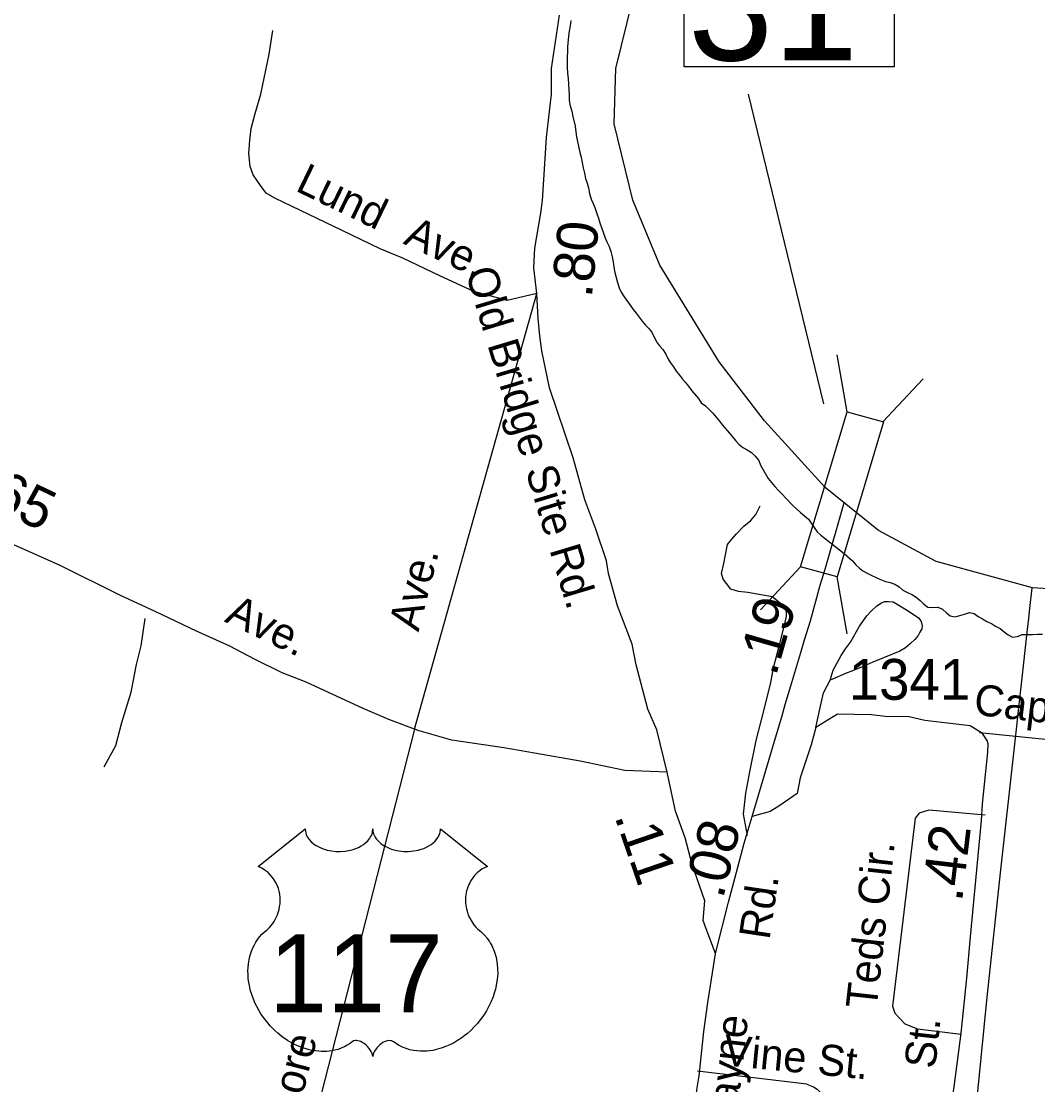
# Model space of a CAD drawing. Extents: x 2290055 to 2389491, y 66597 to 237875.
# Drawn here: x 2330148 to 2333262, y 223732 to 226991 of the extents above; entities that cross this region are included whole.
import ezdxf

# ---------------------------------------------------------------- set-up
doc = ezdxf.new("R2010")
doc.units = 0
for name, color, linetype in [('Exist Boundary Political CountyLine', 7, 'Continuous'), ('Exist Hydrographic River Shore', 7, 'Continuous'), ('Exist Railroad Mainline', 7, 'Continuous'), ('Exist Road Non-System Type 51', 7, 'Continuous'), ('Exist Road Non-System Type 51 Label', 7, 'Continuous'), ('Exist Road Primary US Attributed', 7, 'Continuous'), ('Exist Road Primary US Label', 7, 'Continuous'), ('Exist Road Primary US Mileage Hundredths English Label', 7, 'Continuous'), ('Exist Road Primary US Shield CELL', 7, 'Continuous'), ('Exist Road Primary US Shield Number Label', 7, 'Continuous'), ('Exist Road Primary US Structure Standard Bridge CELL', 7, 'Continuous'), ('Exist Road Primary US Structure Standard Bridge Number Label', 7, 'Continuous'), ('Exist Road Secondary Mileage Hundredths English Label', 7, 'Continuous'), ('Exist Road Secondary Type 51 Attributed', 7, 'Continuous'), ('Exist Road Secondary Type 51 Label', 7, 'Continuous'), ('Exist Road Secondary Type 51 Number Label', 7, 'Continuous')]:
    doc.layers.add(name, color=color, linetype=linetype)

msp = doc.modelspace()

# ---------------------------------------------------------------- linework, layer by layer
at = {"layer": 'Exist Boundary Political CountyLine'}
msp.add_lwpolyline([(2336750.3, 225619.9), (2336309.5, 225534.4), (2335772.9, 225445.1), (2335369.8, 225367.1), (2334547.7, 225260.5), (2334208.1, 225247), (2333782.6, 225228.2), (2333536.2, 225236.4), (2333245.4, 225254.9), (2332950.1, 225335.2), (2332774.2, 225430.2), (2332610.9, 225561.8), (2332424.7, 225766.5), (2332285.5, 225947), (2332103.7, 226243.9), (2332021.8, 226442.7), (2331964.5, 226676.5), (2331969.7, 226846.8), (2332021.4, 227058.9)], dxfattribs=at)
at = {"layer": 'Exist Hydrographic River Shore'}
for points in [[(2331831.2, 226993.6), (2331829.2, 226977.4), (2331826.5, 226961.2), (2331824.5, 226945.5), (2331821, 226912.9), (2331820.7, 226866.5), (2331820, 226849.7), (2331821, 226832.6), (2331823.5, 226815.1), (2331824.7, 226798), (2331826, 226765), (2331826.2, 226748), (2331829.5, 226732), (2331834.5, 226715.9), (2331838.2, 226699.6), (2331844.5, 226669.3), (2331846.5, 226652.3), (2331848.7, 226636.9), (2331859, 226588.9), (2331863.5, 226574.5), (2331869.5, 226541.6), (2331873.5, 226526), (2331877, 226509.7), (2331882, 226494.7), (2331886.2, 226480.2), (2331889.2, 226462.9), (2331893.5, 226446.3), (2331900.2, 226432.5), (2331906, 226417.3), (2331911, 226402), (2331916.2, 226387.8), (2331920.5, 226373.2), (2331925.5, 226358.8), (2331931, 226344.8), (2331935.7, 226329.5), (2331942, 226314.9), (2331949, 226300.6), (2331954.2, 226285.5), (2331958, 226269.7), (2331961.2, 226253.8), (2331963.2, 226237.1), (2331966.2, 226220.9), (2331970.7, 226206.2), (2331974.7, 226190.3), (2331979.2, 226174.4), (2331986, 226160.7), (2331994.5, 226147), (2332013.5, 226121.5), (2332022, 226108.1), (2332032, 226096.5), (2332041, 226084.4), (2332049.7, 226071.8), (2332060.5, 226059.6)], [(2332060.5, 226059.6), (2332071.2, 226048.5), (2332080.2, 226036.1), (2332094, 226009), (2332103.5, 225996.4), (2332113.2, 225984.7), (2332122.5, 225971.3), (2332129.2, 225957.8), (2332136.5, 225944.3), (2332146.2, 225932.5), (2332154.2, 225918.6), (2332164.5, 225906.9), (2332173.5, 225894), (2332181.5, 225885.4), (2332192.2, 225872.7), (2332201.7, 225858.5), (2332223, 225835.2), (2332231.2, 225821.9), (2332244, 225812.4), (2332246.2, 225810.3), (2332255.7, 225801.3), (2332267, 225790), (2332277, 225777.4), (2332287, 225765.9), (2332296.2, 225753.4), (2332317, 225730.3), (2332335.7, 225706.5), (2332346, 225695.4), (2332358.5, 225685.3), (2332372, 225678.2), (2332384.5, 225669.2), (2332396.2, 225657.8), (2332407, 225645.3), (2332412.5, 225630.6), (2332420.2, 225616.5), (2332435.7, 225589.8), (2332446, 225577.5), (2332456.7, 225565.4), (2332468, 225553.5), (2332478.5, 225541.5), (2332490.5, 225529.6), (2332511.5, 225507.4), (2332535.2, 225486.1), (2332559.2, 225465.4), (2332568.2, 225453.2), (2332586.5, 225426.8), (2332597, 225416.1), (2332669, 225359.9), (2332694.7, 225337.7), (2332704.2, 225325.4), (2332715.7, 225315.1), (2332725.7, 225307.1), (2332739.5, 225299.5)], [(2332739.5, 225299.5), (2332753.2, 225292.6), (2332767, 225286.8), (2332780.5, 225280), (2332795, 225274.1), (2332810.2, 225271.5), (2332824.5, 225266.3), (2332837, 225257.7), (2332848.7, 225247.9), (2332862.5, 225240.1), (2332876.2, 225234), (2332889.5, 225225.7), (2332901.5, 225215.8), (2332912.5, 225204.8), (2332925, 225195.7), (2332940, 225194.8), (2332956, 225195.4), (2332970.5, 225189.5), (2332982, 225178.6), (2332994, 225168.9), (2333009, 225165.8), (2333037.5, 225174.6), (2333052.2, 225179.7), (2333067, 225175.8), (2333079.5, 225167.4), (2333092.5, 225159.9), (2333105.5, 225151.8), (2333120, 225145.8), (2333132.7, 225137), (2333147, 225129.9), (2333158.7, 225120.2), (2333171.5, 225111.2), (2333184.7, 225104), (2333200, 225105.7), (2333214.2, 225111.4), (2333230, 225112), (2333245.5, 225111.9), (2333260.5, 225112.8), (2333276, 225113.1)]]:
    msp.add_lwpolyline(points, dxfattribs=at)
at = {"layer": 'Exist Railroad Mainline'}
msp.add_lwpolyline([(2333051.1, 223449.8), (2333078.9, 223721.6), (2333107.2, 224000), (2333148.4, 224390.6), (2333187.8, 224739), (2333232.7, 225145.5), (2333233.4, 225151.7), (2333237.9, 225191.4), (2333245, 225254.9)], dxfattribs=at)
at = {"layer": 'Exist Road Non-System Type 51'}
for points in [[(2331727.2, 226156.7), (2331636.8, 226135.8), (2331534.7, 226163.3), (2331430.7, 226211.2), (2331316.5, 226264.7), (2331247.4, 226294), (2331131.1, 226349.4), (2330925.1, 226449.3), (2330898.5, 226464.2), (2330881.5, 226487.5), (2330858.2, 226520.6), (2330849.2, 226546.3), (2330845.6, 226586.2), (2330848, 226626.3), (2330852.6, 226662.5), (2330864.8, 226708.9), (2330882.4, 226767.7), (2330907.6, 226890.7), (2330918.7, 226963.2)], [(2331352.5, 224821.7), (2331727.2, 226156.7)], [(2332372.9, 224496.1), (2332360.5, 224561.6), (2332367.9, 224625.9), (2332379.4, 224690.4), (2332399.6, 224787.2), (2332423.8, 224882.2), (2332444.5, 224965), (2332452.8, 225009.4), (2332470.1, 225076.1), (2332483.9, 225132.7), (2332492.5, 225167), (2332492, 225181), (2332485.4, 225196.7), (2332472.9, 225208.2), (2332448.1, 225227.3), (2332373.6, 225240.3), (2332345.5, 225243.2), (2332321.2, 225250.2), (2332308.5, 225267.7), (2332297.9, 225281.3), (2332293.2, 225299.1), (2332300, 225329.4), (2332305, 225355.6), (2332311.7, 225387.9), (2332325.1, 225404.4), (2332338.5, 225419), (2332361.5, 225443.9), (2332382.8, 225460.7), (2332398.1, 225479.4), (2332411.1, 225505.9)], [(2332626.3, 224972.2), (2332635.1, 225002.6), (2332659.3, 225047.6), (2332672.5, 225068.1), (2332687.7, 225088.7), (2332715.8, 225137.8), (2332738.6, 225168.8), (2332752, 225183.3), (2332769.3, 225200), (2332783, 225208.5), (2332792.8, 225212.9), (2332804.8, 225213.4), (2332818.9, 225212), (2332831.2, 225204.4), (2332868.1, 225181.9), (2332896.9, 225163), (2332903.2, 225153.3), (2332905.5, 225147.4), (2332907.9, 225137.5), (2332906.2, 225129.4), (2332900.6, 225119.2), (2332895, 225108.9), (2332885.5, 225096.6), (2332872, 225084), (2332856.5, 225071.4), (2332838.9, 225060.7), (2332789.7, 225040.7), (2332756.2, 225027.4), (2332738.5, 225018.7), (2332726.7, 225014.2), (2332689.3, 224998.7), (2332677.5, 224994.3), (2332626.3, 224972.2)], [(2330402, 224706), (2330437.4, 224771.4), (2330456.6, 224842.2), (2330484.9, 224935.4), (2330501.6, 225020), (2330515.3, 225076.6), (2330528, 225161.1)], [(2332582.1, 224826.4), (2332593.8, 224882.9), (2332605.8, 224933.4), (2332626.3, 224972.2)], [(2331352.5, 224821.7), (2330698.8, 222265)], [(2333082.9, 224811.3), (2333829.2, 224735.7)], [(2333101.1, 224558.3), (2332928.3, 224573.8), (2332898.3, 224564.6), (2332886.7, 224548.4), (2332817.3, 223972.3), (2332824.3, 223951.4), (2332854.3, 223919.1), (2332893.6, 223902.9), (2333027.1, 223887.4)], [(2332554.6, 223733.2), (2332219.2, 223773.1)], [(2332554.6, 223733.2), (2332574.8, 223725.5), (2332585.6, 223718), (2332596.1, 223708.4), (2332604, 223698), (2332610.7, 223684.6), (2332615.4, 223668.5)]]:
    msp.add_lwpolyline(points, dxfattribs=at)
at = {"layer": 'Exist Road Primary US Attributed'}
for points in [[(2332387.2, 224553.8), (2332414.4, 224646.7), (2332455.3, 224784.7), (2332477.7, 224859.7), (2332488.3, 224897.2), (2332508.8, 224964.5), (2332536.1, 225056.8), (2332547.7, 225095.2), (2332565.4, 225154), (2332595.1, 225262.6), (2332610.4, 225312.3), (2332669, 225515.1)], [(2332275, 224134.3), (2332314.2, 224291.3), (2332342.6, 224398.8), (2332362.8, 224471.9), (2332387.2, 224553.8)], [(2332058.9, 222265.7), (2332090.2, 222552.1), (2332115.6, 222786.6), (2332128.9, 222910.9), (2332154.3, 223130.5), (2332173.5, 223302.2), (2332198.5, 223528.3), (2332209.5, 223624.4), (2332217.5, 223716), (2332224.8, 223758.8), (2332239, 223895), (2332251.2, 223983.9), (2332269, 224094.3), (2332275, 224134.3)]]:
    msp.add_lwpolyline(points, dxfattribs=at)
at = {"layer": 'Exist Road Primary US Shield CELL'}
msp.add_lwpolyline([(2331018.1, 224515.9), (2331018.5, 224509.9), (2331019.9, 224502.8), (2331021, 224499.2), (2331024.3, 224492.1), (2331029.8, 224483.9), (2331037.5, 224475.7), (2331046.1, 224468.6), (2331051.9, 224464.9), (2331061.8, 224459.6), (2331073, 224454.9), (2331085.4, 224451.3), (2331098.2, 224448.7), (2331112.1, 224447.2), (2331125.9, 224446.9), (2331140.7, 224448), (2331157.1, 224451.2), (2331164.7, 224453.2), (2331173.2, 224456.1), (2331181, 224459.3), (2331189.7, 224463.9), (2331196.6, 224468.4), (2331202, 224472.3), (2331209.7, 224479.7), (2331215.8, 224487.3), (2331218.4, 224491.5), (2331220.6, 224495.6), (2331223.6, 224504.4), (2331224.5, 224508.2), (2331225.1, 224516.2), (2331225.6, 224509.5), (2331226.3, 224505.3), (2331227.4, 224501.2), (2331229.1, 224496.8), (2331232.2, 224490.7), (2331235.6, 224485.6), (2331242.1, 224478), (2331246.1, 224474.2), (2331249.7, 224471.2), (2331259.6, 224464.4), (2331271.1, 224458.6), (2331276.7, 224456.2), (2331282.5, 224454.1), (2331289.9, 224451.9), (2331297.5, 224450.1), (2331305, 224448.8), (2331312.7, 224447.7), (2331320.5, 224447.1), (2331326.9, 224446.9), (2331334.8, 224447), (2331342.1, 224447.4), (2331349.5, 224448.3), (2331357.7, 224449.7), (2331364.3, 224451.1), (2331373, 224453.4), (2331380.9, 224456.2), (2331387.8, 224459.2), (2331396.7, 224463.9), (2331404, 224468.5), (2331409.3, 224472.7), (2331415.6, 224478.6), (2331421.6, 224485.5), (2331425.1, 224490.5), (2331427.6, 224495.7), (2331429.9, 224501.2), (2331431.3, 224507), (2331432, 224512.1), (2331432.1, 224516.4), (2331576.8, 224401.1), (2331573.4, 224399.8), (2331565.5, 224396), (2331559.3, 224392.3), (2331549.3, 224385.3), (2331545.1, 224381.4), (2331540.8, 224377.4), (2331536.9, 224373.1), (2331533.4, 224369.1), (2331529.2, 224363.3), (2331525.5, 224357.5), (2331521.8, 224351.1), (2331519.1, 224345.5), (2331514.7, 224333.9), (2331512.5, 224326.6), (2331511.1, 224320.3), (2331509.4, 224307.4), (2331509, 224301.3), (2331509, 224295.2), (2331509.4, 224288.8), (2331510, 224282.6), (2331511.1, 224276.2), (2331512.1, 224270.6), (2331513.9, 224263.6), (2331516.4, 224255.6), (2331519.6, 224247.8), (2331526.2, 224235.3), (2331534.7, 224222.4), (2331540.8, 224215.3), (2331546.8, 224209.1), (2331555.7, 224201.6), (2331560.5, 224197.3), (2331566.1, 224191.7), (2331575.1, 224181.2), (2331578.8, 224176.3), (2331582.5, 224170.7), (2331586, 224165), (2331589.4, 224158.8), (2331592.1, 224153.4), (2331597.2, 224141.1), (2331600.9, 224129), (2331602.6, 224122.7), (2331605.3, 224108.5), (2331606.3, 224101.5), (2331607.4, 224087.6), (2331607.5, 224070.9), (2331606.2, 224055), (2331603.2, 224036.4), (2331600.7, 224025.3), (2331596.9, 224012.4), (2331593.3, 224001.2), (2331586.6, 223984.7), (2331580.8, 223972.7), (2331573.2, 223958.7), (2331568, 223950.3), (2331561.9, 223941.2), (2331554.3, 223930.8), (2331545.4, 223919.6), (2331534.7, 223907.9), (2331526.1, 223899.3), (2331514.8, 223889.2), (2331508, 223883.6), (2331498.2, 223876.2), (2331484.9, 223867.3), (2331471.8, 223859.7), (2331460.6, 223854), (2331450.7, 223849.7), (2331437.8, 223844.8), (2331416.5, 223838.9), (2331408.7, 223837.3), (2331399.5, 223836), (2331390.9, 223835.1), (2331382.5, 223834.6), (2331371.2, 223834.6), (2331360, 223835.4), (2331349.4, 223837), (2331338.4, 223839.3), (2331326.9, 223842.7), (2331316.4, 223846.8), (2331305.8, 223852), (2331287.9, 223863.3), (2331282.7, 223866), (2331279.8, 223866.8), (2331272.9, 223867.2), (2331266.4, 223865.8), (2331259.7, 223863.1), (2331255.7, 223861), (2331250.4, 223857.5), (2331246.3, 223854.2), (2331241.3, 223849.5), (2331237.9, 223845.6), (2331235.3, 223842.5), (2331230.3, 223834.6), (2331228.5, 223830.8), (2331226.6, 223826), (2331224.9, 223818.8), (2331222.7, 223827.8), (2331220, 223833.8), (2331216.9, 223838.9), (2331213.7, 223843.5), (2331208.7, 223849.3), (2331204.2, 223853.6), (2331198.7, 223858.1), (2331192.9, 223861.6), (2331188.2, 223864), (2331184, 223865.6), (2331178.7, 223866.9), (2331174.5, 223867.2), (2331171, 223867.2), (2331166.1, 223866.1), (2331159.6, 223861.3), (2331153.4, 223857.1), (2331146.7, 223852.9), (2331138.6, 223848.6), (2331132.7, 223845.9), (2331125.7, 223843.1), (2331117.5, 223840.4), (2331108.6, 223838.1), (2331099.5, 223836.3), (2331091.5, 223835), (2331082.8, 223834.2), (2331075.1, 223834), (2331066.9, 223834.1), (2331059.3, 223834.7), (2331050.5, 223835.4), (2331039.6, 223837.1), (2331030.5, 223839.1), (2331021, 223841.7), (2331011.2, 223844.8), (2331000.6, 223848.8), (2330987.5, 223854.5), (2330978.3, 223859.2), (2330963.9, 223867.5), (2330947, 223879.2), (2330934.2, 223889.6), (2330924.9, 223898), (2330911.1, 223912), (2330903, 223921.2), (2330890.3, 223937.6), (2330882.2, 223949.5), (2330877, 223958.2), (2330869.3, 223972.2), (2330865, 223981), (2330859.6, 223993.8), (2330855.3, 224005.6), (2330851.7, 224016.7), (2330849.8, 224023.8), (2330847, 224036.2), (2330845.4, 224045), (2330843.7, 224057), (2330842.8, 224069.8), (2330842.7, 224081.5), (2330843, 224091.2), (2330844.1, 224102.6), (2330846, 224114.6), (2330848.3, 224125), (2330850.4, 224132.4), (2330853.5, 224141.5), (2330857.5, 224151.5), (2330862.3, 224161.1), (2330866.9, 224169), (2330872.6, 224177.6), (2330878.3, 224184.8), (2330885.6, 224192.9), (2330893.3, 224200.2), (2330900.4, 224205.9), (2330908.8, 224214.1), (2330913.1, 224219.1), (2330918.4, 224226), (2330922.6, 224232.4), (2330925.9, 224238.2), (2330930.3, 224246.6), (2330932.9, 224252.9), (2330936.3, 224262.7), (2330937.9, 224269.5), (2330939.6, 224278.3), (2330940.8, 224286.6), (2330941.2, 224297), (2330940.9, 224305.5), (2330939.8, 224315.5), (2330937.9, 224325.1), (2330935.7, 224333.5), (2330932.1, 224343.1), (2330928.8, 224350.1), (2330923.2, 224359.6), (2330917.1, 224368.4), (2330910.7, 224375.5), (2330904.3, 224381.9), (2330898.2, 224386.7), (2330892.3, 224390.9), (2330885, 224395.4), (2330877.9, 224398.9), (2330873.4, 224400.7)], close=True, dxfattribs=at)
at = {"layer": 'Exist Road Primary US Structure Standard Bridge CELL'}
for p, q in [((2332678.2, 225793.9), (2332646.9, 225968.6)), ((2332787.3, 225763.7), (2332910.3, 225895.6)), ((2332412.4, 225187.2), (2332535.5, 225319.1)), ((2332678.3, 225113.5), (2332647.1, 225288.2))]:
    msp.add_line(p, q, dxfattribs=at)
msp.add_lwpolyline([(2332535.5, 225319.1), (2332677.6, 225794), (2332789.3, 225763.1), (2332647.1, 225288.2)], close=True, dxfattribs=at)
at = {"layer": 'Exist Road Primary US Structure Standard Bridge Number Label'}
msp.add_line((2332606.3, 225818.6), (2332376.1, 226768.2), dxfattribs=at)
msp.add_lwpolyline([(2332178.3, 227233.8), (2332822.4, 227233.8), (2332822.4, 226851.5), (2332178.3, 226851.5)], close=True, dxfattribs=at)
at = {"layer": 'Exist Road Secondary Type 51 Attributed'}
for points in [[(2332126.2, 224690.2), (2332094.5, 224819.9), (2332067.4, 224883.2), (2332031.3, 225018.7), (2332019.2, 225082), (2331974.1, 225199.5), (2331947, 225298.9), (2331940.9, 225338), (2331907.8, 225434.4), (2331874.7, 225524.8), (2331838.6, 225653.7), (2331766.4, 225867.5), (2331742.3, 225981.4), (2331736.2, 226026.6), (2331731.5, 226080.5), (2331727.2, 226156.7), (2331718.2, 226235), (2331721.2, 226295.3), (2331739.3, 226403.1), (2331745.3, 226442.2), (2331757.3, 226635), (2331772.4, 226767.6), (2331772.4, 226845.9), (2331796.5, 227009.7)], [(2331352.5, 224821.7), (2331274.2, 224851.3), (2331196, 224885.4), (2331021.4, 224965.8), (2330947.1, 224993.9), (2330862.8, 225036), (2330786.8, 225076.2), (2330685.2, 225121.7), (2330558.1, 225182), (2330449.7, 225232.8), (2330267.1, 225322.9), (2330116.5, 225391.1)], [(2332975.8, 223503.5), (2333009, 223749), (2333027.4, 223889.8), (2333044.7, 224058.6), (2333055.7, 224185), (2333089.8, 224542.1), (2333092.2, 224593), (2333108.9, 224750.7), (2333109.6, 224776.6), (2333106.9, 224786.5), (2333093, 224808.7), (2333054.8, 224832), (2332916.2, 224847.9), (2332868.1, 224859.1), (2332794.8, 224860.3), (2332752.7, 224865.3), (2332648.4, 224868.1), (2332582.1, 224826.4), (2332568.1, 224773.9), (2332534, 224672.3), (2332524.9, 224624.2), (2332468.7, 224585.8), (2332441.9, 224569.7), (2332387.2, 224553.8)], [(2332126.2, 224690.2), (2331997, 224695.2), (2331859.8, 224723.8), (2331720.8, 224748.3), (2331626.1, 224764.5), (2331467.1, 224788.2), (2331367.5, 224816.5), (2331352.5, 224821.7)], [(2332275, 224134.3), (2332246.3, 224209.5), (2332237.2, 224234.9), (2332242, 224295.8), (2332202.8, 224407.3), (2332181.8, 224488.6), (2332151.7, 224569.9), (2332126.2, 224690.2)]]:
    msp.add_lwpolyline(points, dxfattribs=at)

# ---------------------------------------------------------------- texts
at = {"layer": 'Exist Road Non-System Type 51 Label'}
for s, rotation, p in [('Lund', 334.1414, (2330984.3, 226473.4)), ('Ave.', 334.8954, (2331315.1, 226310.5)), ('Ave.', 75.6143, (2331364.8, 225118)), ('Cape Landing Rd.', 353.3346, (2333063.2, 224866.7)), ('Teds Cir.', 83.7207, (2332767.9, 223961.6)), ('Sycamore', 75.5495, (2330912.9, 223321.4)), ('Vine St.', 354.4131, (2332296.1, 223791.7))]:
    msp.add_text(s, height=95, rotation=rotation, dxfattribs=at).set_placement(p)
at = {"layer": 'Exist Road Primary US Label'}
for s, rotation, p in [('Rd.', 81.5676, (2332440, 224173.9)), ('Hayne', 83.6712, (2332334.6, 223576))]:
    msp.add_text(s, height=95, rotation=rotation, dxfattribs=at).set_placement(p)
at = {"layer": 'Exist Road Primary US Mileage Hundredths English Label'}
for s, rotation, p in [('.19', 74.0636, (2332459.5, 224980.9)), ('.08', 76.2716, (2332297.5, 224298.8))]:
    msp.add_text(s, height=125, rotation=rotation, dxfattribs=at).set_placement(p)
at = {"layer": 'Exist Road Primary US Shield Number Label'}
msp.add_text('117', height=239.06, dxfattribs=at).set_placement((2330906.9, 223954.2))
at = {"layer": 'Exist Road Primary US Structure Standard Bridge Number Label'}
msp.add_text('31', height=350, dxfattribs=at).set_placement((2332190.8, 226871.2))
at = {"layer": 'Exist Road Secondary Mileage Hundredths English Label'}
for s, rotation, p in [('.80', 84.4779, (2331895.6, 226141.2)), ('.65', 334.4491, (2330004, 225526.4)), ('.11', 288.972, (2331964.4, 224555)), ('.42', 83.2223, (2333029.7, 224290.1))]:
    msp.add_text(s, height=125, rotation=rotation, dxfattribs=at).set_placement(p)
at = {"layer": 'Exist Road Secondary Type 51 Label'}
for s, rotation, p in [('Old Bridge Site Rd.', 286.8445, (2331507.7, 226223.5)), ('Ave.', 334.362, (2330768, 225152.2)), ('St.', 83.7472, (2332947.5, 223778.9))]:
    msp.add_text(s, height=95, rotation=rotation, dxfattribs=at).set_placement(p)
at = {"layer": 'Exist Road Secondary Type 51 Number Label'}
msp.add_text('1341', height=125, dxfattribs=at).set_placement((2332682.9, 224911.8))

doc.saveas('drawing.dxf')
